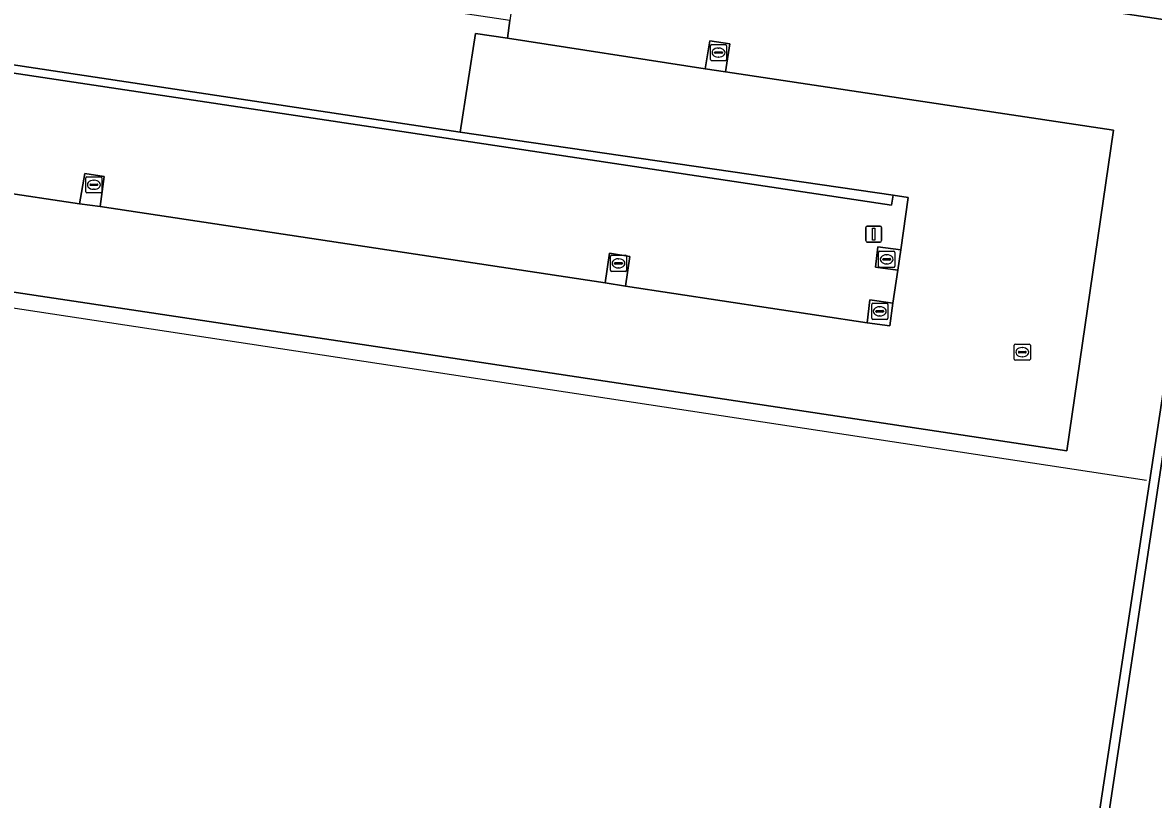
# Model space of a CAD drawing. Extents: x 164148 to 165261, y 382513 to 383432.
# Drawn here: x 164946.8 to 165016.8, y 382717.7 to 382765.8 of the extents above; entities that cross this region are included whole.
import ezdxf

# ---------------------------------------------------------------- set-up
doc = ezdxf.new("R2010")
doc.units = 0
for name, color, linetype in [('IMGEO_Groenvoorziening', 7, 'Continuous'), ('IMGEO_Hek', 7, 'Continuous'), ('IMGEO_Kolk', 7, 'Continuous'), ('IMGEO_Lichtmast', 7, 'Continuous'), ('IMGEO_Muur', 7, 'Continuous'), ('IMGEO_Parkeervlak_open', 7, 'Continuous'), ('IMGEO_Rioolput', 7, 'Continuous'), ('IMGEO_Voetpad_open', 7, 'Continuous')]:
    doc.layers.add(name, color=color, linetype=linetype)

msp = doc.modelspace()

# ---------------------------------------------------------------- linework, layer by layer
at = {"layer": 'IMGEO_Groenvoorziening'}
for points in [[(164997.52, 382612.103), (165020.819, 382765.438), (164978.237, 382771.852), (164978.243, 382771.887), (164977.759, 382771.609), (164977.643, 382770.78), (164976.956, 382765.895), (164976.796, 382764.799), (164989.047, 382762.916), (164989.328, 382764.65), (164990.564, 382764.45), (164990.297, 382762.731), (165014.336, 382759.108), (165011.436, 382739.279), (164968.621, 382745.721), (164918.462, 382753.249), (164917.921, 382753.31), (164917.785, 382752.413), (164916.634, 382744.841), (164899.875, 382633.059)], [(165029.223, 382764.913), (165027.636, 382765.153), (165021.448, 382766.088), (165021.417, 382765.877), (165013.461, 382712.992), (165051.904, 382743.642), (165046.284, 382750.667), (165046.863, 382751.124), (165052.963, 382743.453), (165013.309, 382711.956), (164998.342, 382612.71), (165009.071, 382611.02), (165009.112, 382611.273), (164998.542, 382612.864), (165003.419, 382644.85), (165010.88, 382694.658), (165013.444, 382711.968), (165053.169, 382743.459), (165049.073, 382748.612), (165047.393, 382750.726), (165049.836, 382752.419), (165044.276, 382759.42)]]:
    msp.add_lwpolyline(points, dxfattribs=at)
msp.add_lwpolyline([(164946.117, 382762.666), (164946.065, 382762.373), (164945.061, 382755.338), (164950.302, 382754.564), (164950.621, 382756.442), (164951.835, 382756.253), (164951.584, 382754.389), (164982.858, 382749.666), (164983.124, 382751.501), (164984.372, 382751.301), (164984.115, 382749.452), (164999.071, 382747.195), (164999.245, 382748.617), (165000.669, 382748.402), (165000.966, 382750.446), (164999.598, 382750.641), (164999.74, 382751.893), (165001.154, 382751.707), (165001.603, 382754.957), (165000.69, 382755.098), (165000.582, 382754.478)], close=True, dxfattribs=at)
at = {"layer": 'IMGEO_Hek'}
msp.add_lwpolyline([(165016.371, 382737.43), (164917.785, 382752.413)], dxfattribs=at)
at = {"layer": 'IMGEO_Kolk'}
for p, q in [((164989.368, 382763.489), (164989.368, 382764.341)), ((164989.443, 382764.415), (164990.295, 382764.415)), ((164989.856, 382764.195), (164989.881, 382764.195)), ((164990.369, 382764.341), (164990.369, 382763.489)), ((164989.627, 382763.909), (164989.627, 382763.921)), ((164990.065, 382763.872), (164989.667, 382763.872)), ((164989.67, 382763.958), (164990.068, 382763.958)), ((164989.879, 382763.635), (164989.854, 382763.635)), ((164990.111, 382763.921), (164990.111, 382763.909)), ((164990.295, 382763.415), (164989.443, 382763.415)), ((164950.688, 382755.308), (164950.688, 382756.16)), ((164950.763, 382756.234), (164951.615, 382756.234)), ((164950.947, 382755.728), (164950.947, 382755.74)), ((164950.99, 382755.777), (164951.388, 382755.777)), ((164951.176, 382756.014), (164951.201, 382756.014)), ((164951.431, 382755.74), (164951.431, 382755.728)), ((164951.689, 382756.16), (164951.689, 382755.308)), ((164951.615, 382755.234), (164950.763, 382755.234)), ((164951.385, 382755.691), (164950.987, 382755.691)), ((164951.199, 382755.454), (164951.174, 382755.454)), ((164999.782, 382750.696), (164999.782, 382751.548)), ((164999.857, 382751.622), (165000.709, 382751.622)), ((165000.783, 382751.548), (165000.783, 382750.696)), ((164983.174, 382750.446), (164983.174, 382751.298)), ((164983.249, 382751.372), (164984.101, 382751.372)), ((164983.433, 382750.866), (164983.433, 382750.878)), ((164983.871, 382750.829), (164983.473, 382750.829)), ((164983.476, 382750.915), (164983.874, 382750.915)), ((164983.662, 382751.152), (164983.687, 382751.152)), ((164983.917, 382750.878), (164983.917, 382750.866)), ((164984.175, 382751.298), (164984.175, 382750.446)), ((165000.041, 382751.116), (165000.041, 382751.128)), ((165000.479, 382751.079), (165000.081, 382751.079)), ((165000.084, 382751.165), (165000.482, 382751.165)), ((165000.293, 382750.842), (165000.268, 382750.842)), ((165000.27, 382751.402), (165000.295, 382751.402)), ((165000.525, 382751.128), (165000.525, 382751.116)), ((164984.101, 382750.372), (164983.249, 382750.372)), ((164983.685, 382750.592), (164983.66, 382750.592)), ((165000.709, 382750.622), (164999.857, 382750.622)), ((164999.352, 382747.477), (164999.352, 382748.329)), ((164999.427, 382748.403), (165000.279, 382748.403)), ((164999.84, 382748.183), (164999.865, 382748.183)), ((165000.353, 382748.329), (165000.353, 382747.477)), ((165000.279, 382747.403), (164999.427, 382747.403)), ((164999.611, 382747.897), (164999.611, 382747.909)), ((165000.049, 382747.86), (164999.651, 382747.86)), ((164999.654, 382747.946), (165000.052, 382747.946)), ((164999.863, 382747.623), (164999.838, 382747.623)), ((165000.095, 382747.909), (165000.095, 382747.897))]:
    msp.add_line(p, q, dxfattribs=at)
for points in [[(164989.368, 382763.489), (164989.368, 382764.341)], [(164989.443, 382764.415), (164990.295, 382764.415)], [(164990.369, 382764.341), (164990.369, 382763.489)], [(164990.295, 382763.415), (164989.443, 382763.415)], [(164950.688, 382755.308), (164950.688, 382756.16)], [(164950.763, 382756.234), (164951.615, 382756.234)], [(164951.689, 382756.16), (164951.689, 382755.308)], [(164951.615, 382755.234), (164950.763, 382755.234)], [(164999.782, 382750.696), (164999.782, 382751.548)], [(164999.857, 382751.622), (165000.709, 382751.622)], [(165000.783, 382751.548), (165000.783, 382750.696)], [(164983.174, 382750.446), (164983.174, 382751.298)], [(164983.249, 382751.372), (164984.101, 382751.372)], [(164984.175, 382751.298), (164984.175, 382750.446)], [(164984.101, 382750.372), (164983.249, 382750.372)], [(165000.709, 382750.622), (164999.857, 382750.622)], [(164999.352, 382747.477), (164999.352, 382748.329)], [(164999.427, 382748.403), (165000.279, 382748.403)], [(165000.353, 382748.329), (165000.353, 382747.477)], [(165000.279, 382747.403), (164999.427, 382747.403)]]:
    msp.add_lwpolyline(points, dxfattribs=at)
for centre, radius, start, end in [((164989.445, 382764.339), 0.0765, 91.55205, 178.44795), ((164989.445, 382764.339), 0.0765, 91.55205, 178.44795), ((164990.293, 382764.339), 0.0765, 1.55205, 88.44795), ((164990.293, 382764.339), 0.0765, 1.55205, 88.44795), ((164989.445, 382763.491), 0.0765, 181.55205, 268.44795), ((164989.445, 382763.491), 0.0765, 181.55205, 268.44795), ((164989.667, 382763.918), 0.0403, 85.87752, 175.75265), ((164989.664, 382763.908), 0.0366, 178.93798, 274.71019), ((164990.068, 382763.915), 0.043, 264.86636, 352.45326), ((164990.072, 382763.92), 0.0386, 1.73085, 96.63898), ((164990.293, 382763.491), 0.0765, 271.55205, 358.44795), ((164990.293, 382763.491), 0.0765, 271.55205, 358.44795), ((164950.765, 382756.158), 0.0765, 91.55205, 178.44795), ((164950.765, 382756.158), 0.0765, 91.55205, 178.44795), ((164950.987, 382755.737), 0.0403, 85.87752, 175.75265), ((164950.984, 382755.727), 0.0366, 178.93798, 274.71019), ((164951.388, 382755.734), 0.043, 264.86636, 352.45326), ((164951.392, 382755.739), 0.0386, 1.73085, 96.63898), ((164951.613, 382756.158), 0.0765, 1.55205, 88.44795), ((164951.613, 382756.158), 0.0765, 1.55205, 88.44795), ((164950.765, 382755.31), 0.0765, 181.55205, 268.44795), ((164950.765, 382755.31), 0.0765, 181.55205, 268.44795), ((164951.613, 382755.31), 0.0765, 271.55205, 358.44795), ((164951.613, 382755.31), 0.0765, 271.55205, 358.44795), ((164999.859, 382751.546), 0.0765, 91.55205, 178.44795), ((164999.859, 382751.546), 0.0765, 91.55205, 178.44795), ((165000.707, 382751.546), 0.0765, 1.55205, 88.44795), ((165000.707, 382751.546), 0.0765, 1.55205, 88.44795), ((164983.251, 382751.296), 0.0765, 91.55205, 178.44795), ((164983.251, 382751.296), 0.0765, 91.55205, 178.44795), ((164983.473, 382750.875), 0.0403, 85.87752, 175.75265), ((164983.47, 382750.865), 0.0366, 178.93798, 274.71019), ((164983.874, 382750.872), 0.043, 264.86636, 352.45326), ((164983.878, 382750.877), 0.0386, 1.73085, 96.63898), ((164984.099, 382751.296), 0.0765, 1.55205, 88.44795), ((164984.099, 382751.296), 0.0765, 1.55205, 88.44795), ((165000.081, 382751.125), 0.0403, 85.87752, 175.75265), ((165000.078, 382751.115), 0.0366, 178.93798, 274.71019), ((165000.482, 382751.122), 0.043, 264.86636, 352.45326), ((165000.486, 382751.127), 0.0386, 1.73085, 96.63898), ((164983.251, 382750.448), 0.0765, 181.55205, 268.44795), ((164983.251, 382750.448), 0.0765, 181.55205, 268.44795), ((164984.099, 382750.448), 0.0765, 271.55205, 358.44795), ((164984.099, 382750.448), 0.0765, 271.55205, 358.44795), ((164999.859, 382750.698), 0.0765, 181.55205, 268.44795), ((164999.859, 382750.698), 0.0765, 181.55205, 268.44795), ((165000.707, 382750.698), 0.0765, 271.55205, 358.44795), ((165000.707, 382750.698), 0.0765, 271.55205, 358.44795), ((164999.429, 382748.327), 0.0765, 91.55205, 178.44795), ((164999.429, 382748.327), 0.0765, 91.55205, 178.44795), ((165000.277, 382748.327), 0.0765, 1.55205, 88.44795), ((165000.277, 382748.327), 0.0765, 1.55205, 88.44795), ((164999.429, 382747.479), 0.0765, 181.55205, 268.44795), ((164999.429, 382747.479), 0.0765, 181.55205, 268.44795), ((164999.651, 382747.906), 0.0403, 85.87752, 175.75265), ((164999.648, 382747.896), 0.0366, 178.93798, 274.71019), ((165000.052, 382747.903), 0.043, 264.86636, 352.45326), ((165000.056, 382747.908), 0.0386, 1.73085, 96.63898), ((165000.277, 382747.479), 0.0765, 271.55205, 358.44795), ((165000.277, 382747.479), 0.0765, 271.55205, 358.44795)]:
    msp.add_arc(centre, radius, start, end, dxfattribs=at)
for centre, major_axis, ratio, start_param, end_param in [((164989.855, 382763.915), (-0.387, 0.002), 0.722429, 4.712389, 7.853982), ((164989.88, 382763.915), (-0.39, 0.002), 0.717154, 1.570796, 4.712389), ((164951.175, 382755.734), (-0.387, 0.002), 0.722429, 4.712389, 7.853982), ((164951.2, 382755.734), (-0.39, 0.002), 0.717154, 1.570796, 4.712389), ((164983.661, 382750.872), (-0.387, 0.002), 0.722429, 4.712389, 7.853982), ((164983.686, 382750.872), (-0.39, 0.002), 0.717154, 1.570796, 4.712389), ((165000.269, 382751.122), (-0.387, 0.002), 0.722429, 4.712389, 7.853982), ((165000.294, 382751.122), (-0.39, 0.002), 0.717154, 1.570796, 4.712389), ((164999.839, 382747.903), (-0.387, 0.002), 0.722429, 4.712389, 7.853982), ((164999.864, 382747.903), (-0.39, 0.002), 0.717154, 1.570796, 4.712389)]:
    msp.add_ellipse(centre, major_axis=major_axis, ratio=ratio, start_param=start_param, end_param=end_param, dxfattribs=at)
at = {"layer": 'IMGEO_Lichtmast'}
for p, q in [((164998.981, 382752.282), (164998.981, 382753.082)), ((164998.981, 382753.082), (164998.981, 382752.282)), ((164999.081, 382753.182), (164999.871, 382753.182)), ((164999.871, 382753.182), (164999.081, 382753.182)), ((164999.971, 382753.082), (164999.971, 382752.282)), ((164999.971, 382752.282), (164999.971, 382753.082)), ((164999.871, 382752.182), (164999.081, 382752.182)), ((164999.081, 382752.182), (164999.871, 382752.182))]:
    msp.add_line(p, q, dxfattribs=at)
msp.add_lwpolyline([(164999.401, 382753.057), (164999.551, 382753.057), (164999.551, 382752.307), (164999.401, 382752.307), (164999.401, 382753.057)], dxfattribs=at)
for centre, start, end in [((164999.081, 382753.082), 90, 180), ((164999.081, 382753.082), 90, 180), ((164999.871, 382753.082), 0, 90), ((164999.871, 382753.082), 360, 90), ((164999.081, 382752.282), 180, 270), ((164999.081, 382752.282), 180, 270), ((164999.871, 382752.282), 270, 0), ((164999.871, 382752.282), 270, 0)]:
    msp.add_arc(centre, 0.1, start, end, dxfattribs=at)
at = {"layer": 'IMGEO_Muur'}
for points in [[(164922.444, 382780.701), (164922.379, 382780.213), (164978.243, 382771.887), (164978.237, 382771.852), (165020.819, 382765.438), (164997.52, 382612.103), (165008.953, 382610.331), (165009.071, 382611.02), (164998.342, 382612.71), (165013.309, 382711.956), (165052.963, 382743.453), (165046.863, 382751.124), (165046.284, 382750.667), (165051.904, 382743.642), (165013.461, 382712.992), (165021.417, 382765.877), (164978.327, 382772.394), (164978.319, 382772.347)], [(164973.881, 382759), (164912.216, 382768.303), (164906.654, 382769.142), (164907.355, 382774.135), (164906.817, 382774.223), (164906.798, 382774.086), (164906.053, 382768.689), (164914.504, 382767.418), (164946.117, 382762.666), (165000.582, 382754.478), (165000.69, 382755.098)]]:
    msp.add_lwpolyline(points, close=True, dxfattribs=at)
at = {"layer": 'IMGEO_Parkeervlak_open'}
msp.add_lwpolyline([(164929.373, 382778.003), (164977.643, 382770.78), (164977.759, 382771.609), (164922.558, 382779.82), (164922.147, 382779.942), (164922.259, 382780.992), (164914.311, 382782.186), (164912.216, 382768.303), (164973.881, 382759), (164974.815, 382765.103), (164976.796, 382764.799), (164976.956, 382765.895), (164928.639, 382773.137)], close=True, dxfattribs=at)
at = {"layer": 'IMGEO_Rioolput'}
for p, q in [((165008.177, 382744.949), (165008.177, 382745.801)), ((165008.252, 382745.875), (165009.104, 382745.875)), ((165008.436, 382745.369), (165008.436, 382745.381)), ((165008.874, 382745.332), (165008.476, 382745.332)), ((165008.479, 382745.418), (165008.877, 382745.418)), ((165008.665, 382745.655), (165008.69, 382745.655)), ((165008.92, 382745.381), (165008.92, 382745.369)), ((165009.178, 382745.801), (165009.178, 382744.949)), ((165009.104, 382744.875), (165008.252, 382744.875)), ((165008.688, 382745.095), (165008.663, 382745.095))]:
    msp.add_line(p, q, dxfattribs=at)
for points in [[(165008.177, 382744.949), (165008.177, 382745.801)], [(165008.252, 382745.875), (165009.104, 382745.875)], [(165009.178, 382745.801), (165009.178, 382744.949)], [(165009.104, 382744.875), (165008.252, 382744.875)]]:
    msp.add_lwpolyline(points, dxfattribs=at)
for centre, radius, start, end in [((165008.254, 382745.799), 0.0765, 91.55205, 178.44795), ((165008.254, 382745.799), 0.0765, 91.55205, 178.44795), ((165008.476, 382745.378), 0.0403, 85.87752, 175.75265), ((165008.473, 382745.368), 0.0366, 178.93798, 274.71019), ((165008.877, 382745.375), 0.043, 264.86636, 352.45326), ((165008.881, 382745.38), 0.0386, 1.73085, 96.63898), ((165009.102, 382745.799), 0.0765, 1.55205, 88.44795), ((165009.102, 382745.799), 0.0765, 1.55205, 88.44795), ((165008.254, 382744.951), 0.0765, 181.55205, 268.44795), ((165008.254, 382744.951), 0.0765, 181.55205, 268.44795), ((165009.102, 382744.951), 0.0765, 271.55205, 358.44795), ((165009.102, 382744.951), 0.0765, 271.55205, 358.44795)]:
    msp.add_arc(centre, radius, start, end, dxfattribs=at)
for centre, major_axis, ratio, start_param, end_param in [((165008.664, 382745.375), (-0.387, 0.002), 0.722429, 4.712389, 7.853982), ((165008.689, 382745.375), (-0.39, 0.002), 0.717154, 1.570796, 4.712389)]:
    msp.add_ellipse(centre, major_axis=major_axis, ratio=ratio, start_param=start_param, end_param=end_param, dxfattribs=at)
at = {"layer": 'IMGEO_Voetpad_open'}
msp.add_lwpolyline([(164918.462, 382753.249), (164968.621, 382745.721), (165011.436, 382739.279), (165014.336, 382759.108), (164990.297, 382762.731), (164989.047, 382762.916), (164976.796, 382764.799), (164974.815, 382765.103), (164973.881, 382759), (165000.69, 382755.098), (165001.603, 382754.957), (165001.154, 382751.707), (165000.966, 382750.446), (165000.669, 382748.402), (165000.471, 382747.002), (164999.071, 382747.195), (164984.115, 382749.452), (164982.858, 382749.666), (164951.584, 382754.389), (164950.302, 382754.564), (164945.061, 382755.338)], dxfattribs=at)
for points in [[(164989.047, 382762.916), (164990.297, 382762.731), (164990.564, 382764.45), (164989.328, 382764.65)], [(164950.302, 382754.564), (164951.584, 382754.389), (164951.835, 382756.253), (164950.621, 382756.442)], [(165001.154, 382751.707), (164999.74, 382751.893), (164999.598, 382750.641), (165000.966, 382750.446)], [(164982.858, 382749.666), (164984.115, 382749.452), (164984.372, 382751.301), (164983.124, 382751.501)], [(165000.669, 382748.402), (164999.245, 382748.617), (164999.071, 382747.195), (165000.471, 382747.002)]]:
    msp.add_lwpolyline(points, close=True, dxfattribs=at)

doc.saveas('drawing.dxf')
